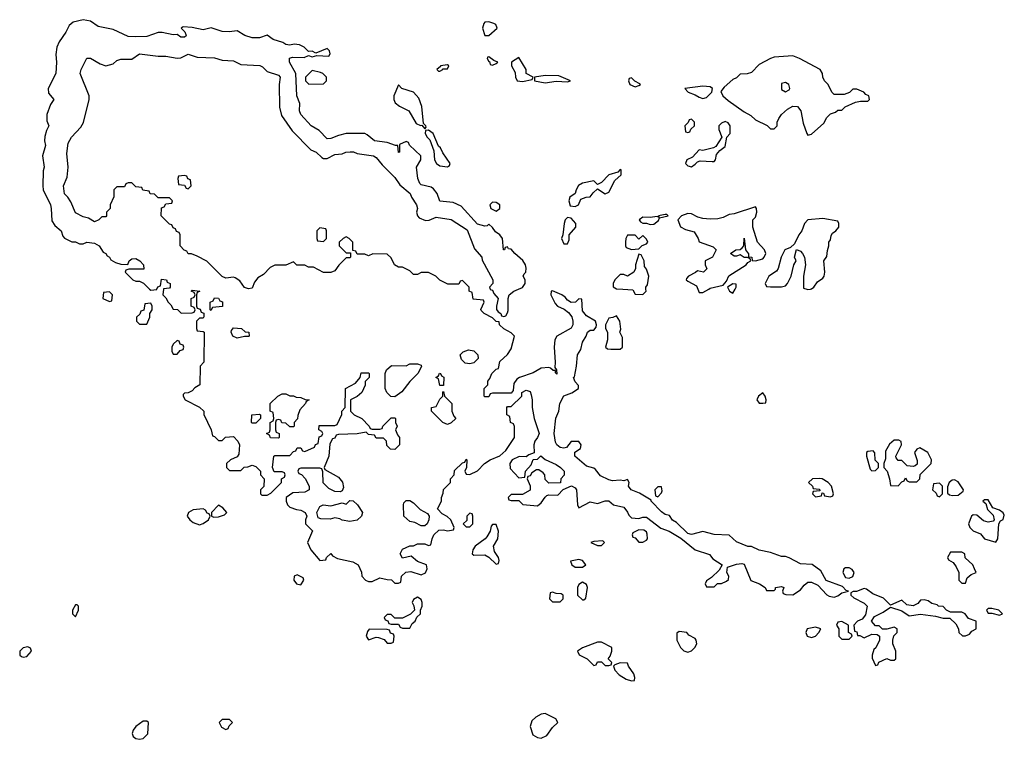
# Model space of a CAD drawing. Header units: inches. Extents: x 2601682 to 2755810, y 449311 to 584050.
# Tile 437 of 505: x 2714452 to 2719696, y 537601 to 541436. Entities that reach past the tile are written whole.
import ezdxf

# ---------------------------------------------------------------- set-up
doc = ezdxf.new("R2010")
doc.units = ezdxf.units.IN
doc.header["$MEASUREMENT"] = 0
doc.layers.add('C7513', color=7, linetype='Continuous')
doc.layers.add('C7514', color=7, linetype='Continuous')

msp = doc.modelspace()

# ---------------------------------------------------------------- linework, layer by layer
at = {"layer": 'C7513', "color": 2, "elevation": 2}
for points in [[(2714930, 539986), (2714898, 539982), (2714894, 539950), (2714930, 539934), (2714942, 539938), (2714946, 539970)], [(2715150, 539926), (2715118, 539922), (2715112.7, 539887.3), (2715098, 539882), (2715092.7, 539867.3), (2715074, 539850), (2715074, 539830), (2715090, 539814), (2715130, 539814), (2715146, 539850), (2715146, 539870), (2715158, 539890), (2715158, 539910)], [(2715470, 539886), (2715466, 539890), (2715466, 539930), (2715482, 539938), (2715490, 539954), (2715510, 539952), (2715518, 539938), (2715532.7, 539932.7), (2715532.7, 539907.3), (2715478, 539902)], [(2717630, 539858), (2717611.6, 539848.4), (2717590, 539846), (2717572, 539810), (2717572, 539790), (2717582, 539770), (2717582, 539730), (2717572, 539690), (2717582, 539682), (2717599.8, 539679.8), (2717650, 539681), (2717662, 539690), (2717663.1, 539743.1), (2717648.7, 539770), (2717654, 539786), (2717648.7, 539828.7)], [(2715610, 539738), (2715588, 539750), (2715578, 539770), (2715580.4, 539779.6), (2715590, 539794), (2715634, 539790), (2715652, 539772), (2715672, 539770), (2715674, 539750), (2715670, 539748), (2715650, 539748)], [(2715290, 539726), (2715270, 539706), (2715262, 539690), (2715262, 539670), (2715270, 539654), (2715290, 539654), (2715307.3, 539672.7), (2715322, 539678), (2715326, 539690), (2715322, 539702), (2715307.3, 539707.3), (2715302, 539722)], [(2716850, 539602), (2716824.7, 539604.7), (2716804.7, 539624.7), (2716798, 539650), (2716814.6, 539665.4), (2716843.1, 539676.9), (2716870, 539672), (2716892, 539650), (2716894, 539630), (2716870, 539608)], [(2716450, 539426), (2716428.7, 539428.7), (2716408, 539450), (2716398, 539470), (2716398, 539550), (2716406, 539570), (2716432.7, 539592.7), (2716510, 539592), (2716530, 539602), (2716570, 539602), (2716590, 539594), (2716591.6, 539588.4), (2716572, 539550), (2716530, 539508), (2716486.4, 539453.6)], [(2716690, 539486), (2716682, 539522), (2716668, 539530), (2716682, 539538), (2716688.4, 539551.6), (2716694, 539550), (2716698, 539538), (2716711.6, 539531.6), (2716710, 539486)], [(2716730, 539278), (2716706, 539290), (2716646, 539350), (2716646, 539370), (2716670, 539374), (2716690, 539414), (2716706, 539430), (2716706, 539450), (2716710, 539454), (2716714, 539430), (2716754, 539390), (2716754, 539350), (2716763.6, 539323.6), (2716774, 539310), (2716750, 539288)], [(2715890, 539266), (2715870, 539286), (2715847.3, 539287.3), (2715842, 539302), (2715830, 539306), (2715818, 539302), (2715814, 539290), (2715814, 539250), (2715818, 539238), (2715834, 539230), (2715834, 539210), (2715830, 539206), (2715788.4, 539208.4), (2715782, 539222), (2715766, 539230), (2715782, 539238), (2715786, 539250), (2715786, 539290), (2715802, 539298), (2715806, 539310), (2715802, 539342), (2715786, 539350), (2715786, 539390), (2715826, 539430), (2715850, 539442), (2715870, 539442), (2715890, 539432), (2715911.1, 539431.1), (2715923.6, 539423.6), (2715950, 539422), (2715972.7, 539412.7), (2715994, 539410), (2715978, 539402), (2715974, 539390), (2715943.6, 539356.4), (2715932.7, 539327.3), (2715931.6, 539308.4), (2715914, 539290), (2715914, 539270), (2715910, 539266)], [(2718410, 539448), (2718386.8, 539430), (2718378, 539410), (2718390, 539392), (2718410, 539392), (2718426, 539394), (2718428, 539410), (2718422, 539430)], [(2715690, 539286), (2715686, 539290), (2715688, 539330), (2715730, 539334), (2715734, 539330), (2715734, 539310), (2715710, 539286)], [(2719110, 539195.3), (2719085.4, 539174.6), (2719063.6, 539136.4), (2719063.6, 539096.4), (2719054, 539070), (2719054, 539050), (2719072, 539030), (2719084.7, 538990), (2719090, 538954), (2719130, 538952), (2719150, 538974), (2719162, 538978), (2719170, 538994), (2719178, 538978), (2719190, 538974), (2719230, 538974), (2719246, 538990), (2719247.3, 539012.7), (2719306, 539070), (2719308, 539090), (2719288, 539130), (2719246.4, 539153.6), (2719230, 539148), (2719218, 539130), (2719232.7, 539087.3), (2719232.7, 539067.3), (2719222, 539058), (2719210, 539055.3), (2719178, 539058), (2719150, 539086), (2719130, 539086), (2719120.4, 539100.4), (2719118, 539110), (2719148, 539170), (2719147.3, 539187.3), (2719134.6, 539194.6)], [(2718998, 539138), (2718970, 539135.3), (2718962, 539130), (2718962, 539110), (2718981, 539041), (2718990, 539032), (2719010, 539034), (2719026, 539050), (2719026, 539070), (2719008.4, 539088.4), (2719007.3, 539127.3)], [(2718710, 538991.6), (2718674, 538990), (2718654, 538970), (2718674, 538950), (2718678, 538938), (2718710, 538934), (2718714, 538930), (2718714, 538926), (2718678, 538922), (2718674, 538910), (2718690, 538894), (2718722, 538898), (2718726, 538914), (2718732.7, 538912.7), (2718738, 538898), (2718770, 538894), (2718782, 538898), (2718786, 538910), (2718775.3, 538950), (2718758, 538970), (2718726, 538990)], [(2719430, 538984), (2719418, 538982), (2719402, 538970), (2719392.7, 538947.3), (2719392.7, 538912.7), (2719403.6, 538903.6), (2719419.6, 538899.6), (2719450, 538902), (2719476.5, 538923.5), (2719479, 538930), (2719450, 538972.3)], [(2717870, 538946), (2717850, 538946), (2717834, 538930), (2717838, 538898), (2717850, 538894), (2717870, 538914), (2717874.6, 538925.4)], [(2719350, 538966), (2719318, 538962), (2719314, 538930), (2719332.7, 538912.7), (2719338, 538898), (2719350, 538894), (2719366, 538910), (2719366, 538950)], [(2716210, 538762), (2716170, 538768.7), (2716156.4, 538776.4), (2716130, 538782), (2716105.4, 538774.6), (2716055.3, 538775.3), (2716042, 538782), (2716035.3, 538810), (2716050, 538842), (2716069, 538851), (2716110, 538846), (2716170, 538862), (2716190, 538854), (2716210, 538874), (2716227.3, 538872.7), (2716251.1, 538851.1), (2716278, 538810), (2716272, 538790), (2716250, 538768)], [(2716590, 538738), (2716557.2, 538757.2), (2716530, 538762), (2716498, 538790), (2716495.3, 538850), (2716498, 538862), (2716510, 538874), (2716530, 538874), (2716550, 538862), (2716585.4, 538825.4), (2716623.6, 538803.6), (2716632, 538790), (2716631.3, 538770), (2716622, 538750), (2716610, 538738)], [(2719610, 538878), (2719590, 538878), (2719582, 538870), (2719598, 538858), (2719606.4, 538826.4), (2719636, 538796), (2719642, 538770), (2719636.9, 538763.1), (2719610, 538759), (2719586, 538766), (2719550, 538795.3), (2719530, 538798), (2719522, 538790), (2719504.7, 538750), (2719512, 538730), (2719530, 538712), (2719570, 538696), (2719591.3, 538670), (2719650, 538652), (2719662, 538670), (2719666, 538750), (2719675.3, 538764.7), (2719690, 538772), (2719696, 538796), (2719690, 538808), (2719670, 538822), (2719635.3, 538835.3)], [(2715429, 538829), (2715376.8, 538823.2), (2715351.3, 538810), (2715344.7, 538790), (2715358, 538770), (2715376.8, 538756.8), (2715410, 538744.7), (2715429.2, 538750.8), (2715458, 538770), (2715466, 538790), (2715462, 538802), (2715450, 538806), (2715442, 538822)], [(2715510, 538848), (2715474, 538810), (2715474, 538790), (2715485.4, 538785.4), (2715510, 538787.3), (2715543.1, 538796.9), (2715555.3, 538810), (2715534.6, 538834.6)], [(2716850, 538806), (2716834, 538790), (2716832.7, 538767.3), (2716814, 538750), (2716830, 538734), (2716850, 538734), (2716866, 538750), (2716866, 538790), (2716862, 538802)], [(2716990, 538746), (2716970, 538746), (2716963.6, 538736.4), (2716958, 538710), (2716939.8, 538680.2), (2716931.1, 538668.9), (2716878, 538630), (2716864.7, 538610), (2716862, 538590), (2716870, 538582), (2716930, 538584.7), (2716951.3, 538571.3), (2716990, 538534), (2717002, 538538), (2717006, 538554), (2717002, 538570), (2716981.2, 538601.2), (2716975.3, 538630), (2716999, 538670), (2717002, 538710)], [(2717750, 538718), (2717718, 538702), (2717714, 538690), (2717718, 538678), (2717730, 538674), (2717750, 538652), (2717770, 538652), (2717790, 538662), (2717795.3, 538670), (2717794.6, 538694.6), (2717790, 538706), (2717776.4, 538716.4)], [(2717558, 538658), (2717510, 538655.3), (2717494, 538650), (2717530, 538634), (2717550, 538634), (2717566, 538650)], [(2717430, 538559), (2717384.7, 538550), (2717392, 538530), (2717410, 538518), (2717450, 538518), (2717468, 538530), (2717450, 538554)], [(2719470, 538598), (2719410, 538598), (2719394, 538570), (2719398, 538558), (2719423.6, 538543.6), (2719439.6, 538519.6), (2719454, 538490), (2719454, 538450), (2719470, 538434), (2719490, 538434), (2719498, 538462), (2719520.2, 538479.8), (2719546, 538490), (2719538, 538510), (2719528, 538530), (2719488.4, 538568.4), (2719486, 538590)], [(2718850, 538514.5), (2718841, 538510), (2718835.5, 538490), (2718850, 538464), (2718870, 538459.3), (2718890, 538468), (2718896, 538490), (2718885.1, 538505.1), (2718870, 538514)], [(2715930, 538478), (2715914, 538470), (2715912, 538450), (2715926, 538430), (2715950, 538424.7), (2715966, 538450), (2715962, 538462)], [(2717450, 538438), (2717430, 538426), (2717422, 538410), (2717422, 538370), (2717450, 538344.7), (2717456.4, 538343.6), (2717467.3, 538352.7), (2717475.3, 538410), (2717470, 538426)], [(2718950, 538404), (2718908.9, 538388.9), (2718891.1, 538388.9), (2718878, 538382), (2718878, 538370), (2718894.4, 538354.4), (2718950, 538326), (2718966, 538310), (2718956, 538264), (2718938.8, 538241.2), (2718914, 538230), (2718894, 538210), (2718898, 538178), (2718910, 538174), (2718914, 538154), (2718926, 538154), (2718950, 538142), (2718990, 538162), (2719019.6, 538159.6), (2719031.3, 538151.3), (2719030.7, 538129.3), (2719010.9, 538089.1), (2719001, 538079), (2718992, 538050), (2718992.7, 538032.7), (2719010, 537994), (2719022, 537998), (2719027.3, 538012.7), (2719070, 538032), (2719090, 538022), (2719110, 538022), (2719118, 538030), (2719118, 538070), (2719102, 538110), (2719102, 538130), (2719108.4, 538151.6), (2719126, 538170), (2719126, 538190), (2719110, 538198), (2719070, 538188), (2719048, 538188), (2719030, 538206), (2719010, 538206), (2718988, 538230), (2719004, 538256), (2719050, 538278.8), (2719090, 538306), (2719150, 538286), (2719190, 538258.8), (2719250, 538267.3), (2719330, 538258), (2719370, 538247.3), (2719406.4, 538246.4), (2719437.3, 538217.3), (2719452, 538190), (2719454, 538170), (2719472.7, 538152.7), (2719490, 538152), (2719510, 538162), (2719523.1, 538176.9), (2719546, 538190), (2719546, 538230), (2719505.6, 538245.6), (2719488, 538270), (2719470, 538279), (2719410, 538278), (2719388.7, 538288.7), (2719370, 538308), (2719346, 538310), (2719338, 538318), (2719310, 538324), (2719290, 538339), (2719270, 538344), (2719250, 538342), (2719235.2, 538324.8), (2719210, 538312.7), (2719177.2, 538317.2), (2719150, 538342), (2719090, 538315.3), (2719052.5, 538352.5), (2718996.6, 538376.6), (2718962, 538402)], [(2716570, 538358), (2716550, 538346), (2716542, 538330), (2716551.6, 538311.6), (2716554, 538290), (2716532.7, 538267.3), (2716490, 538246), (2716450, 538246), (2716430, 538266), (2716410, 538266), (2716394, 538250), (2716398, 538238), (2716412.7, 538232.7), (2716418, 538218), (2716430, 538214), (2716470, 538214), (2716478, 538198), (2716490, 538194), (2716530, 538194), (2716542, 538218), (2716558, 538230), (2716567.3, 538252.7), (2716586, 538270), (2716586, 538290), (2716595.3, 538310), (2716595.3, 538330), (2716590, 538346)], [(2717290, 538386), (2717278, 538382), (2717274, 538350), (2717290, 538334), (2717330, 538334), (2717346, 538350), (2717346, 538370), (2717336.4, 538376.4), (2717310, 538378)], [(2714758, 538318), (2714750, 538318), (2714734, 538290), (2714734, 538270), (2714750, 538254), (2714766, 538290), (2714766, 538310)], [(2719630, 538298), (2719610, 538298), (2719602, 538290), (2719610, 538274), (2719630, 538274), (2719670, 538262), (2719686, 538270), (2719666, 538290)], [(2718690, 538199.3), (2718646, 538190), (2718638.8, 538170), (2718646, 538150), (2718670, 538142.8), (2718690, 538151), (2718709, 538170), (2718718, 538190)], [(2718830, 538228), (2718810, 538226), (2718802, 538210), (2718814, 538190), (2718814, 538150), (2718830, 538134), (2718870, 538134), (2718886, 538150), (2718882, 538162), (2718866, 538170), (2718866, 538210)], [(2716312.7, 538187.3), (2716303.6, 538176.4), (2716298, 538150), (2716310, 538132), (2716350, 538144.7), (2716363.6, 538143.6), (2716392.7, 538132.7), (2716410, 538114), (2716430, 538114), (2716442, 538118), (2716446, 538150), (2716442, 538162), (2716427.3, 538167.3), (2716422, 538182), (2716410, 538186)], [(2717963.6, 538176.4), (2717952.7, 538167.3), (2717952, 538130), (2717972, 538090), (2717990, 538072), (2718010, 538064.7), (2718030, 538072), (2718048, 538090), (2718058, 538110), (2718055.3, 538130), (2718050, 538138), (2718016.4, 538156.4), (2718006, 538170)], [(2714494.6, 538094.6), (2714470, 538088), (2714452, 538070), (2714452, 538050), (2714462, 538042), (2714470, 538038), (2714490, 538042), (2714515.3, 538070), (2714510, 538086)], [(2717550, 538118), (2717530, 538118), (2717450, 538088.7), (2717422, 538070), (2717431.6, 538051.6), (2717474, 538030), (2717510, 537994), (2717522, 537998), (2717530, 538014), (2717550, 538014), (2717570, 537994), (2717590, 537994), (2717602, 537998), (2717606, 538010), (2717586, 538030), (2717596.4, 538043.6), (2717606, 538070), (2717606, 538090)], [(2717650, 538008), (2717622, 537998), (2717614, 537990), (2717622, 537970), (2717645.4, 537945.4), (2717682, 537922), (2717710, 537912), (2717726, 537914), (2717728, 537930), (2717722, 537950), (2717695.3, 537990), (2717690, 538006)], [(2717250, 537739), (2717230, 537735.3), (2717200.5, 537719.5), (2717180.5, 537699.5), (2717170.8, 537670), (2717185.2, 537625.2), (2717210, 537610.7), (2717230, 537607.3), (2717258.9, 537621.1), (2717290, 537664.7), (2717318, 537690), (2717308, 537710)], [(2715130, 537698), (2715110, 537698), (2715071.3, 537670), (2715056, 537650), (2715051.6, 537631.6), (2715056.9, 537616.9), (2715070, 537604.7), (2715090, 537601), (2715110, 537604.7), (2715135.3, 537630), (2715138, 537690)], [(2715570, 537706), (2715530, 537706), (2715514, 537690), (2715526, 537666), (2715550, 537654), (2715562, 537658), (2715567.3, 537672.7), (2715586, 537690)]]:
    msp.add_lwpolyline(points, close=True, dxfattribs=at)
for points in [[(2715143.8, 540000), (2715150, 539994), (2715182, 539998), (2715182.9, 540000)], [(2715217.7, 540000), (2715214, 539970), (2715230, 539954), (2715242, 539930), (2715256.9, 539916.9), (2715270, 539894), (2715291.6, 539891.6), (2715312.7, 539872.7), (2715370, 539874), (2715382, 539878), (2715386, 539890), (2715382, 539902), (2715366, 539910), (2715366, 539950), (2715382, 539958), (2715386, 539970), (2715382, 539982), (2715366, 539990), (2715370, 539994), (2715411.3, 539990), (2715398, 539982), (2715394, 539970), (2715394, 539910), (2715398, 539898), (2715412.7, 539892.7), (2715418, 539878), (2715432.7, 539872.7), (2715432.7, 539852.7), (2715430, 539846), (2715410, 539846), (2715394, 539830), (2715394, 539790), (2715398, 539778), (2715430, 539774), (2715434, 539770), (2715432, 539610), (2715414, 539590), (2715412, 539490), (2715385.4, 539474.6), (2715370, 539458), (2715350, 539448), (2715330, 539446), (2715322, 539438), (2715322, 539430), (2715334, 539410), (2715410, 539371.3), (2715432, 539350), (2715432.7, 539332.7), (2715472, 539250), (2715478, 539218), (2715490, 539214), (2715510, 539194), (2715530, 539194), (2715548.4, 539211.6), (2715590, 539214), (2715614, 539190), (2715622, 539170), (2715619.6, 539120.4), (2715610, 539106), (2715574, 539090), (2715554, 539070), (2715554, 539050), (2715570, 539034), (2715630, 539034), (2715648.4, 539051.6), (2715667.3, 539052.7), (2715690, 539062), (2715710, 539054), (2715734, 539030), (2715734, 539010), (2715754, 538990), (2715751.6, 538948.4), (2715734, 538930), (2715734, 538910), (2715742, 538902), (2715770, 538902), (2715790, 538912), (2715846, 538970), (2715846, 538990), (2715862, 538998), (2715866, 539010), (2715862, 539022), (2715850, 539026), (2715807.3, 539027.3), (2715798, 539050), (2715806, 539110), (2715810, 539114), (2715890, 539114), (2715910, 539134), (2715922, 539138), (2715930, 539154), (2715950, 539154), (2715958, 539138), (2715970, 539134), (2716022, 539158), (2716027.3, 539172.7), (2716042, 539178), (2716047.3, 539212.7), (2716062, 539218), (2716066, 539230), (2716062, 539242), (2716046, 539250), (2716047.3, 539272.7), (2716130, 539274), (2716142, 539278), (2716167.3, 539332.7), (2716168, 539350), (2716186, 539370), (2716188, 539470), (2716240.4, 539499.6), (2716266, 539530), (2716270, 539554), (2716310, 539554), (2716314, 539550), (2716314, 539530), (2716292.7, 539507.3), (2716291.6, 539488.4), (2716274, 539450), (2716250, 539428), (2716214, 539410), (2716214, 539350), (2716234, 539330), (2716274, 539310), (2716314, 539270), (2716318, 539258), (2716330, 539254), (2716370, 539254), (2716382, 539258), (2716386, 539270), (2716430, 539314), (2716450, 539314), (2716454, 539310), (2716454, 539290), (2716462, 539270), (2716454, 539250), (2716463.6, 539223.6), (2716474, 539210), (2716474, 539170), (2716450, 539146), (2716427.3, 539147.3), (2716407.3, 539167.3), (2716406, 539190), (2716390, 539206), (2716350, 539206), (2716342, 539222), (2716310, 539226), (2716298, 539238), (2716250, 539228.7), (2716150, 539226), (2716138, 539222), (2716130, 539206), (2716118, 539202), (2716103.6, 539176.4), (2716098, 539110), (2716074, 539050), (2716078, 539038), (2716150, 538998), (2716170.9, 538970.9), (2716176.9, 538943.1), (2716170, 538926), (2716159.6, 538920.4), (2716130, 538922), (2716098, 538938), (2716068, 538968), (2716067.3, 539027.3), (2716062, 539042), (2716050, 539046), (2715950, 539046), (2715938, 539042), (2715934, 539030), (2715938, 539018), (2715952.7, 539012.7), (2715971.6, 538991.6), (2715994, 538950), (2715994, 538930), (2715970, 538918), (2715906, 538914), (2715872, 538890), (2715871.3, 538870), (2715878, 538850), (2715890, 538838), (2715925.4, 538825.4), (2715950, 538822), (2715972, 538810), (2715982, 538790), (2715974, 538770), (2715974, 538750), (2716011.3, 538711.3), (2715984.7, 538650), (2716002, 538610), (2716050, 538554), (2716082, 538558), (2716086, 538570), (2716110, 538591.3), (2716118, 538578), (2716144.7, 538564.7), (2716226.8, 538546.8), (2716254, 538530), (2716271.6, 538491.6), (2716274, 538470), (2716294, 538450), (2716310, 538442), (2716330, 538442), (2716370, 538462), (2716410, 538452), (2716431.6, 538451.6), (2716450, 538434), (2716470, 538434), (2716482, 538438), (2716486, 538470), (2716508.4, 538491.6), (2716535.3, 538495.3), (2716590, 538478), (2716612.5, 538487.5), (2716622, 538510), (2716618, 538530), (2716570, 538548.7), (2716536.4, 538576.4), (2716490, 538566), (2716478, 538590), (2716490, 538614), (2716530, 538632), (2716550, 538632), (2716570, 538642), (2716610, 538642), (2716630, 538634), (2716642, 538638), (2716648, 538670), (2716658, 538690), (2716684.7, 538715.3), (2716710, 538718), (2716730, 538712), (2716762, 538718), (2716766, 538730), (2716748, 538770), (2716728.9, 538788.9), (2716702, 538802), (2716678, 538830), (2716698, 538870), (2716698, 538890), (2716707.3, 538912.7), (2716708.4, 538931.6), (2716746, 538970), (2716746, 538990), (2716766, 539010), (2716767.3, 539032.7), (2716810, 539074), (2716822, 539078), (2716830, 539094), (2716834, 539090), (2716832, 539050), (2716822, 539030), (2716830, 539014), (2716850, 539012), (2716890, 539032), (2716928, 539070), (2716958, 539090), (2717009, 539111), (2717040.4, 539139.6), (2717088, 539210), (2717087.3, 539267.3), (2717082, 539282), (2717066, 539290), (2717062, 539322), (2717046, 539330), (2717046, 539370), (2717050, 539374), (2717070, 539374), (2717126, 539430), (2717126, 539450), (2717150, 539462), (2717170, 539454), (2717176.9, 539436.9), (2717182, 539410), (2717181, 539370), (2717192.7, 539310), (2717219.1, 539230), (2717210.4, 539209.6), (2717194.8, 539190), (2717191, 539170), (2717192.7, 539127.3), (2717163.6, 539116.4), (2717150, 539106), (2717112.7, 539107.3), (2717074, 539090), (2717062, 539070), (2717063.6, 539043.6), (2717110, 538994), (2717142, 538998), (2717146, 539030), (2717176.4, 539063.6), (2717187.3, 539092.7), (2717210, 539094), (2717228.4, 539111.6), (2717251.3, 539091.3), (2717310, 539064.7), (2717332, 539050), (2717351, 539030), (2717352, 539008), (2717334, 538990), (2717332.7, 538967.3), (2717270, 538966), (2717250, 538986), (2717248, 539010), (2717240.4, 539020.4), (2717216.4, 539036.4), (2717203.6, 539036.4), (2717179.6, 539020.4), (2717170, 539006), (2717158, 539002), (2717154, 538990), (2717171.6, 538951.6), (2717171.1, 538928.9), (2717130, 538906), (2717070, 538906), (2717054, 538890), (2717058, 538878), (2717070, 538874), (2717110, 538874), (2717132, 538852), (2717210, 538844.7), (2717230, 538862), (2717250, 538892), (2717260.2, 538899.8), (2717270, 538904.7), (2717318, 538902), (2717347.3, 538932.7), (2717391.6, 538951.6), (2717410, 538942), (2717418, 538930), (2717422, 538850), (2717430, 538834), (2717490, 538866), (2717530, 538858), (2717570, 538872), (2717590, 538872), (2717614, 538850), (2717670, 538838), (2717690, 538812), (2717696, 538796), (2717710, 538782), (2717750, 538778), (2717770, 538784.7), (2717790, 538784.7), (2717865.8, 538725.8), (2717910.5, 538710.5), (2717973.7, 538673.7), (2718050, 538611), (2718125.4, 538585.4), (2718142.8, 538562.8), (2718194, 538530), (2718176.9, 538503.1), (2718136.9, 538463.1), (2718110, 538446), (2718102, 538430), (2718110, 538414), (2718150, 538414), (2718168.4, 538431.6), (2718190, 538432), (2718216.4, 538443.6), (2718227.3, 538452.7), (2718228, 538470), (2718218, 538490), (2718222, 538518), (2718270, 538534.8), (2718298, 538538), (2718310, 538534), (2718346.8, 538446.8), (2718392, 538430), (2718422, 538410), (2718430, 538394), (2718470, 538394), (2718478, 538402), (2718478, 538410), (2718510, 538414.8), (2718522, 538410), (2718514, 538390), (2718518, 538378), (2718532, 538372), (2718570, 538371), (2718610, 538397.3), (2718630, 538422.8), (2718650, 538438.8), (2718670, 538439.1), (2718703, 538423), (2718750, 538370.8), (2718763.4, 538363.4), (2718790, 538358.8), (2718810, 538366), (2718830, 538381), (2718866, 538390), (2718854, 538394), (2718835.1, 538415.1), (2718747.5, 538447.5), (2718719.5, 538499.5), (2718672, 538532), (2718610, 538536), (2718550, 538569), (2718530, 538575.3), (2718510, 538575.3), (2718450, 538597.2), (2718390, 538608.7), (2718350, 538628.7), (2718330, 538629), (2718270, 538654), (2718230, 538688.7), (2718150, 538693.2), (2718090, 538709.2), (2718030, 538692.7), (2718010, 538697.2), (2717950, 538757.2), (2717929.6, 538769.7), (2717913.6, 538793.6), (2717890, 538799.3), (2717870, 538813.2), (2717815.3, 538870), (2717815.3, 538875.3), (2717753.6, 538913.6), (2717708.7, 538930), (2717695.3, 538950), (2717698, 538970), (2717690, 538986), (2717670, 538978), (2717650, 538982), (2717610, 538979.3), (2717590, 538984.5), (2717545.8, 539005.8), (2717519.5, 539039.5), (2717510, 539045.2), (2717470, 539056), (2717409.2, 539110), (2717409.1, 539130.9), (2717438, 539150), (2717442, 539170), (2717430, 539188), (2717390, 539188.7), (2717364, 539156), (2717350, 539152.3), (2717330, 539156.2), (2717312.3, 539170), (2717305.2, 539185.2), (2717298.5, 539230), (2717306.8, 539313.2), (2717322.9, 539350), (2717329.5, 539390.5), (2717349.4, 539430.6), (2717393.2, 539446.8), (2717428, 539470), (2717427.3, 539487.3), (2717410, 539506), (2717402, 539530), (2717406.8, 539533.2), (2717417.6, 539590), (2717423.7, 539650), (2717441.2, 539678.8), (2717450, 539718), (2717469, 539750), (2717475.3, 539770), (2717490, 539781), (2717510, 539782), (2717522, 539798), (2717524, 539810), (2717518, 539830), (2717470, 539858), (2717450, 539884), (2717446, 539946), (2717430, 539948), (2717412, 539930), (2717389.5, 539929.5), (2717370, 539941.2), (2717357.7, 539957.7), (2717339, 539970), (2717290, 539991.8), (2717282, 539990), (2717280.5, 539970), (2717304.1, 539924.1), (2717316, 539910), (2717352.5, 539892.5), (2717375.3, 539875.2), (2717392.4, 539852.4), (2717397.6, 539830), (2717398, 539810), (2717388.3, 539791.7), (2717312, 539750), (2717302, 539730), (2717298, 539690), (2717304.7, 539610), (2717302, 539582), (2717311.3, 539570), (2717312.7, 539547.3), (2717306, 539554), (2717306, 539566), (2717294, 539566), (2717279, 539579), (2717270, 539582), (2717230, 539579), (2717186.4, 539553.6), (2717114, 539530), (2717099.6, 539520.4), (2717083.6, 539496.4), (2717079.6, 539460.4), (2717070, 539446), (2716970, 539446), (2716958, 539442), (2716950, 539426), (2716930, 539426), (2716926, 539430), (2716926, 539470), (2716946, 539490), (2716946, 539510), (2716956.4, 539523.6), (2716966, 539550), (2716990, 539574), (2717002, 539578), (2717010, 539614), (2717050, 539652), (2717070, 539682), (2717088, 539750), (2717070, 539768), (2717030, 539788), (2717008, 539810), (2717006, 539826), (2716990, 539828), (2716970, 539848), (2716926, 539870), (2716910, 539886), (2716908, 539892), (2716926, 539930), (2716922, 539942), (2716867.3, 539947.3), (2716862, 539982), (2716846, 539990), (2716846, 540000)], [(2716957.3, 540000), (2716958, 539998), (2716970, 539994), (2716976.9, 539976.9), (2717001, 539950), (2716991.3, 539910), (2716991.6, 539891.6), (2716999.6, 539879.6), (2717014, 539870), (2717018, 539858), (2717030, 539854), (2717042, 539858), (2717050, 539874), (2717054, 539886), (2717052.7, 539950), (2717058.4, 539970), (2717083.7, 539990), (2717108.1, 540000)], [(2717663.8, 540000), (2717716.9, 539996.9), (2717730, 539974), (2717770, 539972), (2717788, 539990), (2717787, 540000)], [(2718063.2, 540000), (2718070, 539982), (2718090, 539982), (2718121.8, 540000)], [(2718227, 540000), (2718232, 539990), (2718250, 539978), (2718262.8, 540000)], [(2718644, 540000), (2718650, 539998), (2718663.3, 540000)]]:
    msp.add_lwpolyline(points, dxfattribs=at)
at = {"layer": 'C7514', "color": 2, "elevation": 2}
for points in [[(2717108.1, 540000), (2717130.7, 540009.3), (2717144.7, 540030), (2717143.6, 540050), (2717133.2, 540070), (2717138, 540082), (2717148, 540090), (2717148.7, 540111.3), (2717145.2, 540130), (2717132.3, 540152.3), (2717089, 540190), (2717070, 540213.2), (2717055.3, 540215.3), (2717050, 540226), (2717038, 540222), (2717034, 540210), (2717029, 540210), (2717024, 540270), (2717010, 540288.7), (2716985.6, 540305.6), (2716970, 540328), (2716950, 540346), (2716942, 540338), (2716930, 540335.3), (2716890, 540346.6), (2716802.9, 540442.9), (2716761.5, 540461.5), (2716690, 540469.3), (2716675.1, 540510), (2716655.1, 540535.1), (2716643.3, 540543.3), (2716590, 540556), (2716583, 540563), (2716572.7, 540590), (2716566, 540650), (2716588, 540690), (2716588, 540710), (2716527.3, 540767.3), (2716522, 540782), (2716510, 540786), (2716474, 540770), (2716474, 540730), (2716470, 540728), (2716466, 540766), (2716454, 540766), (2716410, 540781.2), (2716342, 540790), (2716303.1, 540823.1), (2716290, 540828.7), (2716190.8, 540829.2), (2716150, 540819), (2716110, 540802), (2716090, 540800.9), (2716046.3, 540846.3), (2716004.5, 540870), (2715949.4, 540930), (2715942.7, 540950), (2715943.7, 540990), (2715928, 541030), (2715922, 541150), (2715889.5, 541210), (2715889.1, 541230.9), (2715904.1, 541235.9), (2715966.3, 541233.7), (2715990, 541244.7), (2716010, 541238), (2716034.6, 541245.4), (2716098, 541242), (2716106, 541254), (2716102, 541270), (2716090, 541282), (2716030, 541258), (2716010, 541268), (2715990, 541266), (2715966.6, 541290), (2715942.8, 541302.8), (2715914.2, 541305.8), (2715890, 541299.3), (2715870, 541304), (2715853.8, 541313.8), (2715802, 541330), (2715770, 541354), (2715730, 541339.3), (2715690, 541338.4), (2715651.5, 541351.5), (2715610, 541377.2), (2715568.3, 541371.7), (2715530, 541373.6), (2715472.1, 541392.1), (2715430, 541381.2), (2715370, 541395.1), (2715322, 541398), (2715312, 541390), (2715331.1, 541371.1), (2715337.3, 541357.3), (2715338.8, 541350), (2715330, 541342.7), (2715310, 541342), (2715290, 541357.2), (2715270, 541356), (2715210, 541367.6), (2715190, 541367), (2715130, 541345.6), (2715070, 541344.2), (2715030, 541345.7), (2714950, 541382.9), (2714870, 541399.5), (2714830, 541427.8), (2714790, 541436), (2714737.1, 541422.9), (2714714.9, 541405.1), (2714697.3, 541370), (2714661.7, 541318.3), (2714650.4, 541290), (2714644, 541250), (2714647.3, 541210), (2714644, 541150), (2714604, 541070), (2714605.2, 541045.2), (2714633, 541010), (2714616.7, 540983.3), (2714595.8, 540930), (2714596.7, 540896.7), (2714607.3, 540870), (2714594.7, 540845.3), (2714586.6, 540813.4), (2714584.9, 540790), (2714590, 540766), (2714574, 540710), (2714582.8, 540650), (2714577.3, 540630), (2714574.9, 540550), (2714577.1, 540530), (2714615.3, 540450), (2714620.4, 540430), (2714623.4, 540363.4), (2714639.1, 540339.1), (2714673.4, 540310), (2714682, 540282), (2714690.9, 540270.9), (2714730, 540252), (2714750, 540251.3), (2714770, 540242), (2714790, 540242), (2714810, 540251), (2714850, 540244.7), (2714874.8, 540230), (2714896.9, 540196.9), (2714911.3, 540190), (2714918, 540178), (2714930, 540171.3), (2714936.9, 540156.9), (2714962.8, 540142.8), (2714990, 540134), (2715028.4, 540131.6), (2715035.3, 540150), (2715050, 540161), (2715070, 540162.8), (2715091, 540150), (2715112, 540130), (2715112.7, 540107.3), (2715032.7, 540107.3), (2715018, 540102), (2715014, 540090), (2715054, 540050), (2715070, 540042), (2715090, 540042), (2715111.3, 540031.3), (2715143.8, 540000)], [(2716846, 540000), (2716846, 540010), (2716810, 540046), (2716798, 540042), (2716790, 540026), (2716732.7, 540027.3), (2716690, 540048), (2716668.9, 540068.9), (2716630, 540088), (2716590, 540088), (2716570, 540078), (2716550, 540078), (2716530, 540098), (2716490, 540118), (2716470, 540118), (2716448.9, 540128.9), (2716430, 540166), (2716410, 540186), (2716332.7, 540187.3), (2716310, 540178), (2716290, 540186), (2716250, 540186), (2716242, 540202), (2716226, 540206), (2716226, 540250), (2716206, 540270), (2716190, 540278), (2716174, 540270), (2716154, 540250), (2716154, 540230), (2716190, 540194), (2716214, 540194), (2716214, 540170), (2716210, 540166), (2716190, 540166), (2716151.6, 540128.4), (2716130, 540098), (2716110, 540088), (2716070, 540088), (2716016.4, 540116.4), (2715990, 540118), (2715970, 540128), (2715928.4, 540128.4), (2715910, 540146), (2715870, 540128), (2715810, 540128), (2715785.4, 540114.6), (2715750, 540078), (2715719.6, 540060.4), (2715702, 540038), (2715690, 540006), (2715670, 540002), (2715650, 540009), (2715624.7, 540044.7), (2715600.2, 540060.2), (2715590, 540064), (2715550, 540058), (2715530, 540067), (2715449, 540149), (2715396.4, 540176.4), (2715367.3, 540187.3), (2715348.4, 540188.4), (2715342, 540202), (2715327.3, 540207.3), (2715306, 540230), (2715306, 540290), (2715302, 540302), (2715287.3, 540307.3), (2715282, 540322), (2715270, 540326), (2715262, 540342), (2715250, 540346), (2715206, 540390), (2715207.3, 540432.7), (2715222, 540438), (2715230, 540454), (2715262, 540458), (2715266, 540470), (2715250, 540486), (2715190, 540486), (2715170, 540506), (2715147.3, 540507.3), (2715142, 540522), (2715107.3, 540527.3), (2715102, 540542), (2715070, 540546), (2715050, 540566), (2715030, 540566), (2715018, 540562), (2715010, 540546), (2714970, 540546), (2714954, 540530), (2714952.7, 540492.7), (2714934, 540450), (2714934, 540430), (2714914, 540410), (2714914, 540390), (2714910, 540386), (2714890, 540386), (2714874, 540370), (2714850, 540358), (2714819, 540379), (2714790, 540386), (2714750, 540406), (2714724.7, 540464.7), (2714708.7, 540490), (2714690, 540508.7), (2714685.1, 540550), (2714704.1, 540595.9), (2714709.5, 540650), (2714702.7, 540722.7), (2714710, 540778), (2714727.3, 540810), (2714777, 540863), (2714792.3, 540887.7), (2714822.7, 541010), (2714821.2, 541030), (2714774, 541150), (2714779.3, 541170), (2714810, 541231.3), (2714830, 541230.8), (2714881.1, 541201.1), (2714910, 541190.7), (2714950, 541200.7), (2714970, 541218), (2714990, 541225.5), (2715050, 541224.9), (2715090, 541253.7), (2715190, 541241), (2715230, 541240.7), (2715290, 541230.4), (2715310, 541233.4), (2715350, 541253), (2715396.4, 541236.4), (2715490, 541232.2), (2715530, 541219.5), (2715590, 541216.4), (2715630, 541198), (2715731.8, 541191.8), (2715745.2, 541185.2), (2715770, 541160.7), (2715830, 541141), (2715838.8, 541130), (2715834, 541090), (2715836.4, 540970), (2715845.7, 540925.7), (2715902.9, 540842.9), (2716003.1, 540743.1), (2716030.2, 540730.2), (2716061.7, 540701.7), (2716070, 540696.3), (2716090, 540695.5), (2716130, 540717.1), (2716170, 540720.7), (2716189.7, 540730.3), (2716212.3, 540732.3), (2716230, 540732.4), (2716250, 540722.8), (2716336, 540710), (2716350, 540702), (2716381.8, 540661.8), (2716450, 540594.8), (2716476.4, 540556.4), (2716530.8, 540510), (2716538.8, 540490), (2716566, 540450), (2716570.5, 540430), (2716566, 540410), (2716570.5, 540390.5), (2716580.4, 540380.4), (2716613.6, 540366.4), (2716633.2, 540366.8), (2716670, 540382.8), (2716750, 540370.4), (2716835.6, 540315.6), (2716874.4, 540214.4), (2716914, 540170), (2716915.3, 540155.3), (2716972, 540050), (2716972, 540030), (2716954, 540010), (2716957.3, 540000)], [(2718121.8, 540000), (2718130, 540004.7), (2718199, 540021), (2718217.2, 540042.8), (2718229.5, 540070.5), (2718322, 540130), (2718330, 540142), (2718346, 540150), (2718342, 540162), (2718328, 540168), (2718310, 540168.7), (2718290, 540182), (2718270, 540175.3), (2718256.4, 540176.4), (2718238, 540190), (2718266, 540210), (2718290, 540212), (2718300.4, 540219.6), (2718308, 540230), (2718310, 540272), (2718318, 540210), (2718332.7, 540187.3), (2718332.7, 540172.7), (2718351.3, 540170), (2718352.7, 540152.7), (2718371.3, 540151.3), (2718390, 540156.3), (2718410, 540162), (2718416.2, 540170), (2718426, 540190), (2718419.6, 540210), (2718380.7, 540250), (2718357, 540330), (2718357.2, 540370), (2718370, 540382.8), (2718377.6, 540410), (2718377, 540430), (2718370, 540438), (2718258, 540402), (2718230, 540397.4), (2718197.8, 540382.3), (2718170, 540375.4), (2718130, 540372.4), (2718090, 540376.3), (2718063, 540383), (2718030, 540401.6), (2718010, 540402.9), (2717976, 540390), (2717958, 540370), (2717971.6, 540331.6), (2717998, 540318), (2718044.7, 540304.7), (2718066, 540270), (2718071.3, 540251.3), (2718146, 540226), (2718162, 540210), (2718142, 540170), (2718102, 540150), (2718102, 540130), (2718111.3, 540108.7), (2718094, 540090), (2718062, 540098), (2718051.6, 540088.4), (2718014, 540070), (2718003.6, 540056.4), (2718002, 540050), (2718010, 540042), (2718056.9, 540016.9), (2718063.2, 540000)], [(2718663.3, 540000), (2718670, 540001), (2718682, 540010), (2718700.2, 540039.8), (2718730, 540058), (2718736, 540070), (2718740.9, 540090), (2718735.3, 540150), (2718750, 540174), (2718753.6, 540206.4), (2718762, 540230), (2718762, 540250), (2718770, 540262), (2718774.5, 540285.5), (2718781.5, 540298.5), (2718799, 540310), (2718815.1, 540330), (2718815.1, 540350), (2718810, 540362), (2718730, 540375.6), (2718650, 540368.7), (2718631.3, 540350), (2718618, 540310), (2718602, 540290), (2718578, 540242), (2718558, 540222), (2718527.7, 540210), (2718508.2, 540170), (2718491.3, 540110), (2718483.5, 540096.5), (2718441, 540070), (2718422, 540030), (2718430, 540014), (2718450, 540012), (2718510, 540012), (2718530, 540018), (2718542, 540030), (2718561.2, 540070), (2718575.3, 540130), (2718588, 540150), (2718579, 540170), (2718590, 540211.3), (2718610, 540202), (2718622, 540190), (2718632, 540170), (2718638, 540130), (2718626, 540070), (2718626, 540006), (2718644, 540000)], [(2717787, 540000), (2717786, 540010), (2717796.4, 540023.6), (2717802, 540070), (2717790, 540106), (2717780.4, 540120.4), (2717778, 540150), (2717762, 540182), (2717750, 540186), (2717732, 540130), (2717732, 540110), (2717722, 540090), (2717690, 540068.7), (2717670, 540078), (2717650, 540078), (2717622, 540050), (2717612, 540030), (2717612.7, 540012.7), (2717630, 540002), (2717663.8, 540000)], [(2715182.9, 540000), (2715188, 540012), (2715202, 540018), (2715207.3, 540052.7), (2715234, 540050), (2715238, 540038), (2715254, 540030), (2715254, 540010), (2715250, 540006), (2715218, 540002), (2715217.7, 540000)], [(2718262.8, 540000), (2718268.7, 540010), (2718267.3, 540027.3), (2718250, 540028.7), (2718222, 540010), (2718227, 540000)]]:
    msp.add_lwpolyline(points, dxfattribs=at)
at = {"layer": 'C7514', "color": 2}
for points, elevation in [([(2716950, 541424), (2716930, 541422), (2716923.5, 541416.5), (2716916, 541390), (2716930, 541352), (2716950, 541351.3), (2716995.3, 541390), (2716988, 541410), (2716976.5, 541416.5)], 2), ([(2716950, 541238), (2716943.6, 541236.4), (2716942, 541230), (2716950, 541214), (2716954, 541214), (2716958, 541198), (2716970, 541194), (2716990, 541202), (2716998, 541210), (2716978, 541218)], 2), ([(2717110, 541235.3), (2717072, 541210), (2717072, 541190), (2717090, 541154), (2717092, 541130), (2717102, 541110), (2717130, 541106), (2717182, 541118), (2717186, 541130), (2717149, 541149), (2717148.7, 541170)], 2), ([(2718570, 541243), (2718470, 541236.9), (2718451, 541230), (2718390, 541197.2), (2718350, 541155.3), (2718327.3, 541147.3), (2718290, 541146), (2718270, 541126), (2718250, 541118), (2718203.5, 541076.5), (2718186, 541054), (2718197.3, 541030), (2718225.8, 541005.8), (2718310, 540944.7), (2718345.4, 540925.4), (2718370, 540902), (2718432.7, 540872.7), (2718450, 540854), (2718470, 540854), (2718486, 540870), (2718486, 540890), (2718495.3, 540910), (2718508.7, 540930), (2718541.2, 540958.8), (2718570, 540974.9), (2718593.7, 540973.7), (2718612.4, 540950), (2718623.9, 540883.9), (2718644, 540830), (2718650, 540821), (2718670, 540826), (2718735.3, 540884.7), (2718750, 540914), (2718770, 540934), (2718796.4, 540943.6), (2718810, 540954), (2718830, 540954), (2718848.4, 540971.6), (2718903.1, 540996.9), (2718930, 541002), (2718970, 541002), (2718978, 541010), (2718975.3, 541030), (2718958, 541038), (2718948, 541050), (2718910, 541066), (2718890, 541066), (2718871.6, 541048.4), (2718843.6, 541036.4), (2718790, 541038), (2718778, 541050), (2718758, 541090), (2718738, 541110), (2718728.9, 541128.9), (2718728, 541150), (2718715.3, 541170), (2718605.2, 541230)], 2), ([(2716730, 541195.3), (2716694, 541190), (2716694, 541186), (2716674, 541170), (2716682, 541162), (2716690, 541162), (2716706, 541170), (2716706, 541174), (2716730, 541174), (2716738, 541190)], 2), ([(2716010, 541166), (2715974, 541130), (2715974, 541110), (2715992.7, 541092.7), (2716070, 541094), (2716086, 541110), (2716086, 541130), (2716066, 541150), (2716054.6, 541154.6)], 2), ([(2717250, 541139), (2717194, 541130), (2717194, 541110), (2717250, 541098.8), (2717310, 541107.7), (2717370, 541104.7), (2717386, 541110), (2717323.6, 541136.4)], 2), ([(2716470, 541088), (2716445.5, 541030), (2716444, 541010), (2716452.5, 540992.5), (2716474.4, 540974.4), (2716524.7, 540950), (2716562.8, 540882.8), (2716587.3, 540872.7), (2716594, 540874), (2716610, 540854), (2716616.4, 540863.6), (2716615.3, 540870), (2716602, 540882), (2716594.2, 540974.2), (2716577.5, 541017.5), (2716549.5, 541049.5), (2716488, 541070)], 2), ([(2717710, 541126), (2717698, 541122), (2717694, 541110), (2717702, 541090), (2717730, 541078), (2717750, 541084.7), (2717758, 541090), (2717754.6, 541094.6), (2717728, 541108)], 2), ([(2718090, 541081.2), (2717994, 541070), (2718012, 541050), (2718050, 541036), (2718070, 541022.8), (2718090, 541016), (2718110, 541021), (2718139, 541050), (2718142, 541070), (2718130, 541079)], 2), ([(2718530, 541102), (2718510, 541095.3), (2718510, 541064.7), (2718530, 541051.3), (2718550, 541062), (2718553.2, 541070), (2718548, 541090)], 6), ([(2718030, 540906), (2718018, 540902), (2718012.7, 540887.3), (2717994, 540870), (2717998, 540838), (2718010, 540834), (2718022, 540838), (2718027.3, 540852.7), (2718046, 540870), (2718046, 540890)], 2), ([(2718210, 540894), (2718190, 540884), (2718176, 540870), (2718176, 540850), (2718192, 540810), (2718159.1, 540760.9), (2718147.3, 540752.7), (2718090, 540739), (2718070, 540742), (2718036, 540704), (2718004.7, 540690), (2717998, 540670), (2718010, 540658), (2718030, 540651.3), (2718050, 540666.8), (2718062, 540678), (2718076.5, 540683.5), (2718140.2, 540679.8), (2718150, 540680.7), (2718158, 540690), (2718163.2, 540716.8), (2718180.9, 540739.1), (2718210, 540761), (2718219, 540810), (2718235.1, 540830), (2718235.1, 540870), (2718225.6, 540885.6)], 2), ([(2716630, 540848), (2716614, 540846), (2716612, 540830), (2716622, 540810), (2716636, 540796), (2716656.9, 540736.9), (2716662, 540690), (2716672, 540670), (2716690, 540658), (2716730, 540651.3), (2716740.4, 540659.6), (2716744, 540670), (2716705.6, 540725.6), (2716692.5, 540752.5), (2716682, 540762), (2716654, 540830)], 2), ([(2715330, 540606), (2715298, 540602), (2715294, 540590), (2715298, 540558), (2715330, 540554), (2715338, 540538), (2715350, 540534), (2715366, 540550), (2715362, 540582), (2715347.3, 540587.3), (2715342, 540602)], 2), ([(2717650, 540638), (2717636.9, 540623.1), (2717590, 540608.7), (2717550, 540568), (2717530, 540558), (2717510, 540578), (2717450, 540564), (2717427.7, 540552.3), (2717416, 540530), (2717411.1, 540508.9), (2717382, 540490), (2717376, 540470), (2717384.5, 540444.5), (2717410, 540441), (2717428, 540450), (2717440.2, 540479.8), (2717469.1, 540490.9), (2717490, 540491.3), (2717506.6, 540513.4), (2717530, 540534), (2717570, 540507.3), (2717590, 540516), (2717620.9, 540579.1), (2717655.3, 540610), (2717655.3, 540635.3)], 2), ([(2716970, 540464), (2716956, 540450), (2716961, 540430), (2716990, 540416), (2717008.7, 540430), (2717008.7, 540450), (2716990, 540461.2)], 2), ([(2717898, 540398), (2717890, 540398), (2717854, 540390), (2717858, 540382), (2717847.3, 540387.3), (2717810, 540381.2), (2717770, 540384), (2717751.3, 540370), (2717758, 540358), (2717770, 540351.3), (2717791.1, 540351.1), (2717810, 540344.7), (2717830, 540346), (2717854.6, 540365.4), (2717860.4, 540379.6), (2717906, 540390)], 2), ([(2717370, 540382), (2717358, 540370), (2717351, 540350), (2717344.7, 540290), (2717338, 540270), (2717350, 540242), (2717370, 540242), (2717378, 540262), (2717379, 540290), (2717413.2, 540330), (2717414, 540350), (2717390, 540379)], 2), ([(2716050, 540326), (2716034, 540310), (2716034, 540270), (2716038, 540258), (2716070, 540254), (2716086, 540270), (2716086, 540310), (2716082, 540322)], 2), ([(2717730, 540288), (2717690, 540288), (2717681, 540270), (2717678, 540250), (2717678, 540230), (2717682.8, 540222.8), (2717710, 540211.3), (2717750, 540214), (2717767.3, 540232.7), (2717790, 540242), (2717798, 540250), (2717790, 540266), (2717770, 540286), (2717750, 540266)], 2)]:
    msp.add_lwpolyline(points, close=True, dxfattribs=dict(at, elevation=elevation))

doc.saveas('drawing.dxf')
